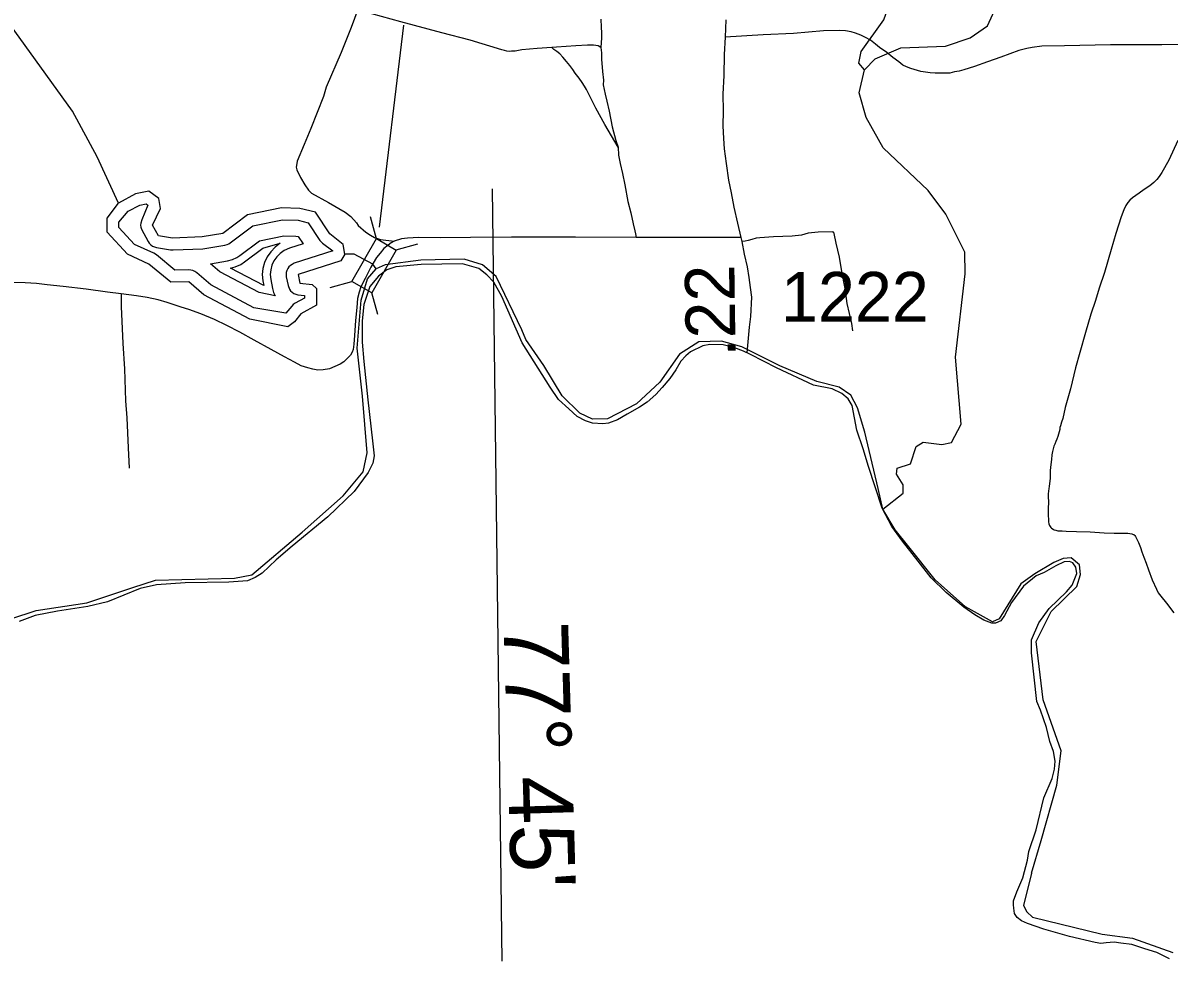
# Model space of a CAD drawing. Extents: x 2290615 to 2522933, y 819489 to 1012715.
# Drawn here: x 2364573 to 2376111, y 871528 to 880969 of the extents above; entities that cross this region are included whole.
import ezdxf

# ---------------------------------------------------------------- set-up
doc = ezdxf.new("R2010")
doc.units = 0
for name, color, linetype in [('Exist Boundary Political CountyLine', 7, 'Continuous'), ('Exist Hydrographic Buffer Line', 7, 'Continuous'), ('Exist Hydrographic Creek Single Shore', 7, 'Continuous'), ('Exist Hydrographic Lake Shore', 7, 'Continuous'), ('Exist Hydrographic Misc Water Feature', 7, 'Continuous'), ('Exist Road Non-System Type 51', 7, 'Continuous'), ('Exist Road Secondary Mileage Hundredths English Label', 7, 'Continuous'), ('Exist Road Secondary Structure Standard Bridge CELL', 7, 'Continuous'), ('Exist Road Secondary Structure Standard Bridge Number Label', 7, 'Continuous'), ('Exist Road Secondary Type 51 Attributed', 7, 'Continuous'), ('Exist Road Secondary Type 51 Number Label', 7, 'Continuous'), ('Map Preparation Longitude Latitude Label', 7, 'Continuous'), ('Map Preparation Longitude Latitude Lines', 7, 'Continuous')]:
    doc.layers.add(name, color=color, linetype=linetype)

msp = doc.modelspace()

# ---------------------------------------------------------------- linework, layer by layer
at = {"layer": 'Exist Boundary Political CountyLine'}
for points in [[(2372817, 877240), (2372718, 877285), (2372532, 877324), (2372158, 877497), (2371898, 877633), (2371828, 877664), (2371730, 877703), (2371621, 877729), (2371489, 877734), (2371417, 877719), (2371292, 877659), (2371245, 877619), (2371197, 877565), (2371146, 877477), (2371087, 877392), (2371007, 877301), (2370943, 877229), (2370858, 877151), (2370781, 877103), (2370657, 877031), (2370559, 876975), (2370468, 876942), (2370412, 876936), (2370308, 876941), (2370236, 876963), (2370151, 877008), (2370070, 877085), (2369966, 877179), (2369881, 877305), (2369600, 877749), (2369393, 878217), (2369312, 878361), (2369244, 878433), (2369163, 878496), (2368997, 878546), (2368583, 878537), (2368326, 878514), (2368236, 878483), (2368151, 878420), (2368066, 878318), (2368005, 878134), (2367987, 877972), (2367987, 877756), (2368005, 877562), (2368045, 877175), (2368092, 876763), (2368110, 876614), (2368097, 876538), (2368047, 876443), (2367908, 876254), (2367642, 875999), (2367285, 875702), (2367123, 875567), (2366983, 875432), (2366911, 875387), (2366835, 875356), (2366646, 875342), (2366207, 875335), (2365919, 875313), (2365752, 875277), (2365425, 875144), (2365228, 875095), (2364922, 875050), (2364697, 875005), (2364535, 874946)], [(2376117, 871549), (2375989, 871613), (2375866, 871650), (2375738, 871693), (2375624, 871708), (2375560, 871718), (2375477, 871713), (2375424, 871705), (2375368, 871716), (2375109, 871775), (2374849, 871849), (2374685, 871907), (2374626, 871934), (2374581, 871966), (2374554, 872008), (2374549, 872059), (2374544, 872094), (2374544, 872134), (2374578, 872225), (2374640, 872367), (2374685, 872543), (2374698, 872629), (2374775, 872850), (2374775, 872850), (2374851, 873169), (2374934, 873366), (2374957, 873460), (2374966, 873541), (2374948, 873636), (2374912, 873739), (2374876, 873879), (2374817, 874054), (2374781, 874140), (2374725, 874629), (2374727, 874761), (2374799, 874932), (2374903, 875077), (2375078, 875243), (2375137, 875311), (2375182, 875428), (2375173, 875491), (2375141, 875536), (2375110, 875549), (2375056, 875545), (2374970, 875504), (2374853, 875437), (2374772, 875405), (2374646, 875302), (2374525, 875135), (2374454, 875004), (2374419, 874953), (2374363, 874929), (2374328, 874927), (2374246, 874959), (2374157, 875012), (2374046, 875088), (2373866, 875236), (2373717, 875385), (2373587, 875552), (2373427, 875752), (2373319, 875901), (2373224, 876085), (2373085, 876504), (2373031, 876684), (2372968, 876869), (2372921, 877119), (2372880, 877186), (2372817, 877240)]]:
    msp.add_lwpolyline(points, dxfattribs=at)
at = {"layer": 'Exist Hydrographic Buffer Line'}
for points in [[(2367221, 878047), (2366897, 878103), (2366463, 878332), (2366322, 878455), (2366304, 878468), (2366284, 878477), (2366264, 878482), (2366243, 878484), (2366103, 878481), (2365918, 878634), (2365891, 878651), (2365696, 878740), (2365540, 878910), (2365540, 878964), (2365634, 879074), (2365749, 879135), (2365813, 879148), (2365832, 879134), (2365770, 878986), (2365760, 878955), (2365758, 878934), (2365760, 878913), (2365766, 878893), (2365833, 878769), (2365845, 878751), (2365860, 878736), (2365877, 878724), (2365896, 878715), (2365917, 878710), (2366060, 878686), (2366085, 878684), (2366384, 878696), (2366607, 878733), (2366629, 878738), (2366647, 878747), (2366886, 878926), (2367186, 878988), (2367343, 878983), (2367443, 878958), (2367563, 878779), (2367588, 878752), (2367693, 878675), (2367305, 878550), (2367282, 878539), (2367265, 878528), (2367250, 878513), (2367239, 878496), (2367230, 878477), (2367224, 878456), (2367223, 878436), (2367224, 878415), (2367242, 878327), (2367256, 878291), (2367267, 878274), (2367282, 878259), (2367299, 878247), (2367319, 878238), (2367339, 878233), (2367409, 878225), (2367409, 878199), (2367314, 878149), (2367294, 878135), (2367280, 878120), (2367221, 878047)], [(2367112, 878222), (2366951, 878255), (2366554, 878465), (2366461, 878546), (2366634, 878575), (2366683, 878588), (2366728, 878609), (2366756, 878628), (2366954, 878777), (2367200, 878827), (2367321, 878824), (2367345, 878818), (2367393, 878746), (2367256, 878702), (2367202, 878678), (2367162, 878650), (2367128, 878616), (2367100, 878576), (2367079, 878531), (2367067, 878484), (2367062, 878436), (2367067, 878387), (2367085, 878296), (2367096, 878255), (2367112, 878222)], [(2366997, 878327), (2366661, 878500), (2366711, 878513), (2366768, 878539), (2366804, 878564), (2366988, 878702), (2367161, 878753), (2367111, 878711), (2367067, 878667), (2367031, 878616), (2367004, 878559), (2366988, 878498), (2366982, 878436), (2366988, 878373), (2366997, 878327)]]:
    msp.add_lwpolyline(points, dxfattribs=at)
at = {"layer": 'Exist Hydrographic Creek Single Shore'}
for points in [[(2373046, 880498), (2372987, 880564), (2373012, 880680), (2373240, 881001), (2373296, 881161), (2373402, 881320), (2373425, 881485), (2373408, 881596), (2373322, 881737), (2373328, 881934), (2373377, 882051), (2373373, 882228), (2373313, 882350), (2373188, 882476), (2373120, 882506), (2372845, 882469), (2372602, 882600), (2372451, 882774)], [(2373046, 880498), (2373153, 880607), (2373410, 880719), (2373860, 880734), (2374108, 880820), (2374282, 880939), (2374428, 881257), (2374618, 881412), (2374659, 881470), (2374815, 881571), (2375063, 881824), (2375217, 882152), (2375282, 882227), (2375389, 882297), (2375746, 882341), (2376071, 882437), (2376392, 882644)], [(2365534, 879156), (2365320, 879620), (2365073, 880082), (2364115, 881405), (2364028, 881710)], [(2373231, 876077), (2373436, 876237), (2373435, 876322), (2373368, 876427), (2373375, 876487), (2373507, 876532), (2373564, 876705), (2373637, 876750), (2373822, 876725), (2373921, 876745), (2374018, 876930), (2373961, 877604), (2374058, 878445), (2374054, 878661), (2373865, 879044), (2373687, 879283), (2373232, 879711), (2373061, 880016), (2372991, 880266), (2373046, 880498)], [(2368129, 878493), (2368095, 878541), (2367906, 878643), (2367815, 878642)], [(2373231, 876077), (2373229, 876076)]]:
    msp.add_lwpolyline(points, dxfattribs=at)
at = {"layer": 'Exist Hydrographic Lake Shore'}
for points in [[(2367815, 878642), (2367796, 878740), (2367663, 878846), (2367517, 879063), (2367360, 879103), (2367175, 879108), (2366835, 879038), (2366587, 878851), (2366379, 878816), (2366079, 878804), (2365937, 878828), (2365878, 878934), (2365959, 879101), (2365941, 879202), (2365840, 879277), (2365707, 879248), (2365534, 879156)], [(2367815, 878642), (2367774, 878575), (2367343, 878436), (2367360, 878351), (2367484, 878336), (2367527, 878295), (2367530, 878128), (2367371, 878043), (2367306, 877961), (2367240, 877909), (2366856, 877989), (2366395, 878233), (2366243, 878364), (2366061, 878360), (2365842, 878542), (2365624, 878641), (2365421, 878862), (2365420, 879004), (2365534, 879156)]]:
    msp.add_lwpolyline(points, dxfattribs=at)
at = {"layer": 'Exist Hydrographic Misc Water Feature'}
for points in [[(2369199, 878534), (2369014, 878593), (2368580, 878580), (2368219, 878533), (2368129, 878493)], [(2365215, 875133), (2365680, 875288), (2365906, 875361), (2366702, 875382), (2366878, 875416), (2367385, 875843), (2367798, 876209), (2367998, 876450), (2368040, 876641), (2367991, 877213), (2367938, 877696), (2367977, 878180), (2368043, 878392), (2368129, 878493)], [(2373231, 876077), (2373183, 876282), (2373048, 876851), (2372974, 877096), (2372906, 877223), (2372791, 877305), (2372566, 877360), (2372192, 877518), (2371811, 877710), (2371607, 877766), (2371379, 877759), (2371183, 877635), (2370986, 877355), (2370751, 877137), (2370459, 876986), (2370307, 876982), (2370179, 877043), (2370003, 877217), (2369818, 877523), (2369637, 877783), (2369595, 877882), (2369336, 878417), (2369199, 878534)], [(2374725, 872411), (2374824, 872740), (2374982, 873299), (2375024, 873643), (2374844, 874158), (2374775, 874745), (2374923, 875047), (2375184, 875297), (2375218, 875418), (2375209, 875514), (2375125, 875586), (2375044, 875579), (2374950, 875539), (2374759, 875426), (2374619, 875323), (2374402, 874972), (2374333, 874942), (2374062, 875093), (2373757, 875366), (2373491, 875698), (2373355, 875868), (2373231, 876077)], [(2363962, 874719), (2364092, 874770), (2364451, 874971), (2364707, 875057), (2365215, 875133)], [(2374725, 872411), (2374645, 872088), (2374679, 872023), (2374738, 871969), (2375437, 871797), (2375744, 871758), (2376150, 871614)]]:
    msp.add_lwpolyline(points, dxfattribs=at)
at = {"layer": 'Exist Road Non-System Type 51'}
for points in [[(2367944, 881105), (2367876, 880922), (2367777, 880673), (2367627, 880322), (2367600, 880230), (2367534, 880068), (2367471, 879908), (2367404, 879746), (2367335, 879578), (2367327, 879534), (2367325, 879518), (2367331, 879492), (2367368, 879414), (2367410, 879341), (2367447, 879287), (2367479, 879256), (2367649, 879163), (2367817, 879066), (2367874, 879020), (2367932, 878958), (2367948, 878932), (2368025, 878864), (2368072, 878833), (2368112, 878811), (2368143, 878799), (2368172, 878789), (2368311, 878773)], [(2369898, 880722), (2369750, 880711), (2369597, 880698), (2369528, 880686), (2369490, 880685), (2369469, 880683), (2369443, 880686), (2369421, 880690), (2369394, 880699), (2369077, 880796), (2368789, 880868), (2368377, 880979), (2368086, 881060), (2367944, 881105)], [(2370392, 881006), (2370394, 880927), (2370398, 880870), (2370396, 880820), (2370391, 880720)], [(2370391, 880720), (2370365, 880737), (2370317, 880745), (2370255, 880746), (2370139, 880737), (2369945, 880726), (2369898, 880722)], [(2370565, 879718), (2370430, 879948), (2370341, 880111), (2370246, 880300), (2370226, 880332), (2370203, 880368), (2370172, 880412), (2370134, 880463), (2370110, 880500), (2370078, 880542), (2370044, 880582), (2370007, 880626), (2369977, 880658), (2369948, 880682), (2369919, 880702), (2369898, 880722)], [(2370391, 880720), (2370396, 880668), (2370397, 880624), (2370399, 880600), (2370401, 880565), (2370409, 880481), (2370416, 880394), (2370415, 880345), (2370435, 880252), (2370450, 880183), (2370476, 880082), (2370504, 879923), (2370543, 879786), (2370565, 879718)], [(2370565, 879718), (2370569, 879638), (2370587, 879553), (2370608, 879455), (2370632, 879338), (2370664, 879171), (2370692, 879057), (2370715, 878947), (2370734, 878878), (2370740, 878845), (2370747, 878808)], [(2376201, 879786), (2376108, 879588), (2376040, 879464), (2376013, 879425), (2375989, 879394), (2375958, 879363), (2375917, 879328), (2375862, 879293), (2375809, 879256), (2375742, 879208), (2375716, 879186), (2375697, 879163), (2375676, 879131), (2375655, 879089), (2375630, 879018), (2375575, 878850), (2375527, 878688), (2375461, 878457), (2375408, 878300), (2375369, 878175), (2375325, 878038), (2375271, 877852), (2375212, 877653), (2375170, 877499), (2375119, 877286), (2375066, 877098), (2375041, 876988), (2375029, 876952), (2375017, 876915), (2375013, 876897), (2375011, 876877), (2375006, 876854), (2374998, 876829), (2374992, 876807), (2374980, 876781), (2374970, 876755), (2374960, 876731), (2374952, 876709), (2374944, 876682), (2374937, 876657), (2374932, 876623), (2374927, 876576), (2374920, 876525), (2374915, 876465), (2374915, 876387), (2374903, 876304), (2374900, 876285), (2374895, 876230), (2374893, 876201), (2374897, 876148), (2374895, 876079), (2374894, 876038), (2374895, 876007), (2374897, 875976), (2374898, 875949), (2374901, 875928), (2374908, 875912), (2374914, 875902), (2374920, 875892), (2374928, 875884), (2374943, 875875), (2374955, 875868), (2374971, 875863), (2374991, 875858), (2375036, 875857), (2375077, 875854), (2375180, 875852), (2375317, 875846), (2375457, 875838), (2375559, 875833), (2375654, 875833), (2375697, 875833), (2375716, 875832), (2375735, 875827), (2375749, 875822), (2375758, 875819), (2375766, 875810), (2375774, 875800), (2375782, 875781), (2375789, 875767), (2375803, 875739), (2375822, 875690), (2375836, 875647), (2375857, 875594), (2375881, 875533), (2375904, 875465), (2375941, 875366), (2375986, 875272), (2376002, 875232), (2376027, 875199), (2376084, 875129), (2376159, 875034)], [(2372929, 877870), (2372918, 877944), (2372870, 878146), (2372851, 878298), (2372816, 878467), (2372792, 878611), (2372761, 878751), (2372740, 878851), (2372737, 878857), (2372736, 878860), (2372734, 878862), (2372731, 878863), (2372727, 878864), (2372720, 878865), (2372579, 878862), (2372477, 878852), (2372410, 878834), (2372316, 878823), (2372129, 878815), (2371990, 878805), (2371953, 878802), (2371910, 878790), (2371873, 878781), (2371844, 878772), (2371811, 878769)], [(2365561, 878242), (2365561, 878116), (2365580, 877743), (2365596, 877487), (2365604, 877165), (2365620, 876995), (2365634, 876693), (2365642, 876487)]]:
    msp.add_lwpolyline(points, dxfattribs=at)
at = {"layer": 'Exist Road Secondary Structure Standard Bridge CELL'}
for p, q in [((2368132, 878797), (2368072, 879016)), ((2368329, 878685), (2368547, 878745)), ((2367667, 878308), (2367885, 878367)), ((2368146, 878034), (2368087, 878252))]:
    msp.add_line(p, q, dxfattribs=at)
msp.add_lwpolyline([(2367885, 878367), (2368131, 878798), (2368332, 878683), (2368087, 878252)], close=True, dxfattribs=at)
at = {"layer": 'Exist Road Secondary Structure Standard Bridge Number Label'}
msp.add_line((2368164, 878912), (2368406, 880948), dxfattribs=at)
at = {"layer": 'Exist Road Secondary Type 51 Attributed'}
for points in [[(2371649, 881001), (2371643, 880825)], [(2376399, 880752), (2376039, 880749), (2375522, 880747), (2375059, 880738), (2374832, 880735), (2374733, 880722), (2374679, 880713), (2374599, 880690), (2374418, 880625), (2374284, 880579), (2374154, 880531), (2374046, 880497), (2373998, 880484), (2373950, 880476), (2373905, 880465), (2373757, 880465), (2373706, 880468), (2373658, 880472), (2373611, 880480), (2373546, 880501), (2373511, 880511), (2373468, 880526), (2373431, 880543), (2373390, 880576), (2373329, 880620), (2373269, 880671), (2373195, 880722), (2373155, 880754), (2373106, 880794), (2373055, 880822), (2373008, 880846), (2372955, 880865), (2372912, 880878), (2372854, 880888), (2372795, 880893), (2372634, 880888), (2372330, 880862), (2372024, 880850), (2371643, 880825)], [(2371643, 880825), (2371633, 880651), (2371629, 880441), (2371620, 880251), (2371622, 880085), (2371620, 879933), (2371626, 879805), (2371631, 879703), (2371651, 879553), (2371675, 879388), (2371703, 879260), (2371731, 879116), (2371767, 878953), (2371801, 878811)], [(2371801, 878811), (2371479, 878809), (2371171, 878809), (2370747, 878808), (2370137, 878813), (2369857, 878814), (2369491, 878813), (2369080, 878810), (2368777, 878806), (2368559, 878808), (2368443, 878804), (2368385, 878796), (2368311, 878773), (2368281, 878757), (2368249, 878734), (2368207, 878699), (2368168, 878653), (2368134, 878607), (2368076, 878510)], [(2371801, 878811), (2371811, 878769), (2371835, 878642), (2371865, 878516), (2371881, 878406), (2371895, 878308), (2371906, 878210), (2371896, 878013), (2371885, 877906), (2371860, 877650)], [(2368076, 878510), (2368017, 878397), (2367975, 878312), (2367957, 878260), (2367940, 878196), (2367933, 878105), (2367922, 877974), (2367910, 877822), (2367903, 877737), (2367898, 877681), (2367888, 877654), (2367871, 877626), (2367836, 877591), (2367802, 877557), (2367766, 877534), (2367713, 877510), (2367659, 877488), (2367594, 877478), (2367542, 877476), (2367491, 877484), (2367440, 877497), (2367373, 877519), (2367308, 877555), (2367206, 877610), (2367072, 877684), (2366900, 877775), (2366755, 877856), (2366625, 877923), (2366501, 877986), (2366363, 878042), (2366243, 878085), (2366167, 878108), (2366026, 878155), (2365934, 878183), (2365822, 878205), (2365717, 878222), (2365561, 878242), (2365423, 878260), (2365208, 878291), (2364978, 878318), (2364818, 878333), (2364708, 878345), (2364594, 878352), (2364424, 878357)]]:
    msp.add_lwpolyline(points, dxfattribs=at)
at = {"layer": 'Map Preparation Longitude Latitude Lines'}
msp.add_line((2369398, 871528), (2369300, 879299), dxfattribs=at)

# ---------------------------------------------------------------- texts
at = {"layer": 'Exist Road Secondary Mileage Hundredths English Label'}
msp.add_text('.22', height=500, rotation=90.8077, dxfattribs=at).set_placement((2371748, 877611))
at = {"layer": 'Exist Road Secondary Type 51 Number Label'}
msp.add_text('1222', height=500, rotation=360, dxfattribs=at).set_placement((2372205, 877963))
at = {"layer": 'Map Preparation Longitude Latitude Label'}
msp.add_text("77° 45'", height=650, rotation=271.6741, dxfattribs=at).set_placement((2369411, 874936))

doc.saveas('drawing.dxf')
